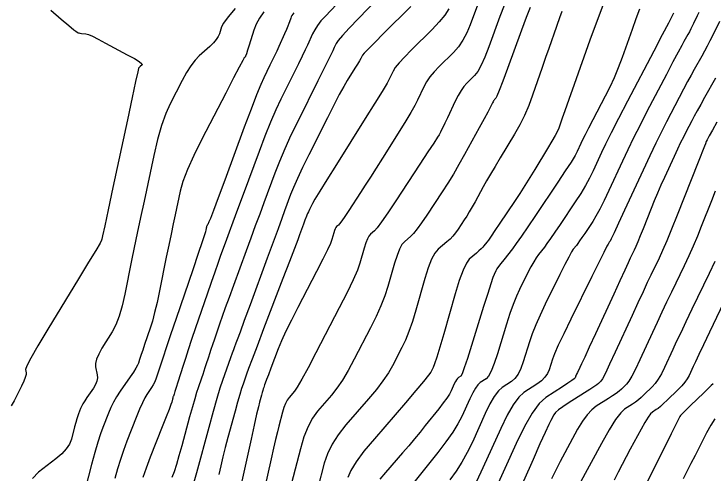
# Model space of a CAD drawing. Extents: x 2082232 to 2083549, y 592624 to 593832.
# Drawn here: x 2083034.5 to 2083086.2, y 593694.7 to 593728.6 of the extents above; entities that cross this region are included whole.
import ezdxf

# ---------------------------------------------------------------- set-up
doc = ezdxf.new("R2010")
doc.units = 0
doc.layers.add('DT_X_Contour_Major', color=7, linetype='Continuous')
doc.layers.add('DT_X_Contour_Minor', color=7, linetype='Continuous')

msp = doc.modelspace()

# ---------------------------------------------------------------- linework, layer by layer
at = {"layer": 'DT_X_Contour_Major'}
for points in [[(2083061.995, 593730.368), (2083059.956, 593728.25), (2083059.281, 593727.54), (2083058.783, 593726.999), (2083058.463, 593726.627), (2083058.32, 593726.424), (2083058.178, 593726.109), (2083058.062, 593725.867), (2083057.822, 593725.378), (2083057.457, 593724.643), (2083056.969, 593723.66), (2083055.499, 593720.712), (2083054.979, 593719.642), (2083054.521, 593718.642), (2083054.124, 593717.713), (2083053.789, 593716.856), (2083052.977, 593714.662), (2083052.667, 593713.823), (2083052.345, 593712.951), (2083052.011, 593712.047), (2083051.666, 593711.109), (2083050.729, 593708.564), (2083050.403, 593707.674), (2083050.126, 593706.912), (2083049.9, 593706.278), (2083049.724, 593705.772), (2083049.322, 593704.593), (2083049.181, 593704.179), (2083049.061, 593703.821), (2083048.962, 593703.519), (2083048.883, 593703.273), (2083048.699, 593702.691), (2083048.627, 593702.467), (2083048.548, 593702.23), (2083048.463, 593701.981), (2083048.372, 593701.719), (2083048.119, 593701.003), (2083048.009, 593700.668), (2083047.868, 593700.2), (2083047.696, 593699.599), (2083047.493, 593698.864), (2083046.911, 593696.728), (2083046.701, 593695.981), (2083046.51, 593695.341), (2083046.337, 593694.809), (2083046.182, 593694.385)], [(2083072.638, 593729.076), (2083072.36, 593728.347), (2083072.007, 593727.396), (2083070.968, 593724.566), (2083070.623, 593723.633), (2083070.366, 593722.956), (2083070.197, 593722.535), (2083070.116, 593722.371), (2083070.019, 593722.275), (2083069.983, 593722.234), (2083069.946, 593722.182), (2083069.91, 593722.12), (2083069.874, 593722.049), (2083069.777, 593721.843), (2083069.694, 593721.683), (2083069.518, 593721.356), (2083069.249, 593720.862), (2083068.887, 593720.201), (2083067.798, 593718.218), (2083067.388, 593717.487), (2083066.975, 593716.783), (2083066.56, 593716.106), (2083066.141, 593715.456), (2083065.022, 593713.758), (2083064.632, 593713.182), (2083064.303, 593712.728), (2083064.035, 593712.396), (2083063.827, 593712.185), (2083063.355, 593711.786), (2083063.176, 593711.574), (2083062.996, 593711.238), (2083062.813, 593710.778), (2083062.628, 593710.194), (2083062.133, 593708.471), (2083061.913, 593707.796), (2083061.627, 593707.065), (2083061.275, 593706.278), (2083060.856, 593705.434), (2083059.648, 593703.108), (2083059.204, 593702.289), (2083058.776, 593701.576), (2083058.365, 593700.97), (2083057.97, 593700.47), (2083056.94, 593699.279), (2083056.571, 593698.77), (2083056.237, 593698.136), (2083055.939, 593697.378), (2083055.675, 593696.494), (2083055.019, 593693.972)], [(2083037.229, 593728.867), (2083038.01, 593728.211), (2083038.58, 593727.733), (2083038.937, 593727.436), (2083039.081, 593727.317), (2083039.184, 593727.241), (2083039.233, 593727.215), (2083039.303, 593727.192), (2083039.393, 593727.174), (2083039.504, 593727.16), (2083039.828, 593727.127), (2083040.01, 593727.076), (2083040.312, 593726.947), (2083040.735, 593726.739), (2083041.278, 593726.453), (2083042.887, 593725.587), (2083043.408, 593725.297), (2083043.765, 593725.076), (2083043.958, 593724.923), (2083043.986, 593724.841), (2083043.844, 593724.712), (2083043.796, 593724.668), (2083043.761, 593724.634), (2083043.737, 593724.609), (2083043.726, 593724.594), (2083043.711, 593724.566), (2083043.656, 593724.322), (2083043.502, 593723.611), (2083043.249, 593722.434), (2083042.897, 593720.79), (2083041.825, 593715.784), (2083041.473, 593714.138), (2083041.219, 593712.953), (2083041.065, 593712.231), (2083041.009, 593711.97), (2083040.993, 593711.891), (2083040.882, 593711.691), (2083040.56, 593711.15), (2083040.028, 593710.268), (2083039.285, 593709.046), (2083037.024, 593705.333), (2083036.285, 593704.103), (2083035.762, 593703.197), (2083035.456, 593702.616), (2083035.367, 593702.361), (2083035.417, 593702.111), (2083035.41, 593701.979), (2083035.348, 593701.771), (2083035.232, 593701.485), (2083035.063, 593701.122), (2083034.539, 593700.053), (2083034.319, 593699.665)], [(2083085.1, 593728.696), (2083084.996, 593728.454), (2083084.723, 593727.9), (2083084.619, 593727.693), (2083084.514, 593727.49), (2083084.407, 593727.289), (2083084.298, 593727.092), (2083084.005, 593726.571), (2083083.842, 593726.271), (2083083.572, 593725.765), (2083083.195, 593725.051), (2083082.711, 593724.129), (2083081.278, 593721.395), (2083080.762, 593720.396), (2083080.286, 593719.452), (2083079.851, 593718.561), (2083079.457, 593717.725), (2083078.461, 593715.566), (2083078.106, 593714.817), (2083077.789, 593714.186), (2083077.51, 593713.676), (2083077.269, 593713.284), (2083076.676, 593712.4), (2083076.47, 593712.096), (2083076.299, 593711.848), (2083076.162, 593711.655), (2083076.059, 593711.518), (2083075.831, 593711.227), (2083075.705, 593711.029), (2083075.499, 593710.652), (2083075.212, 593710.096), (2083074.845, 593709.362), (2083073.758, 593707.166), (2083073.381, 593706.376), (2083073.061, 593705.653), (2083072.801, 593704.997), (2083072.6, 593704.408), (2083072.142, 593702.928), (2083071.958, 593702.42), (2083071.752, 593702.009), (2083071.524, 593701.694), (2083071.272, 593701.475), (2083070.572, 593701.019), (2083070.298, 593700.771), (2083069.999, 593700.368), (2083069.677, 593699.809), (2083069.331, 593699.096), (2083068.376, 593696.988), (2083068.003, 593696.222), (2083067.602, 593695.506), (2083067.172, 593694.84), (2083066.713, 593694.223)], [(2083086.293, 593710.337), (2083085.861, 593709.434), (2083084.594, 593706.803), (2083084.15, 593705.877), (2083083.766, 593705.073), (2083083.444, 593704.39), (2083083.183, 593703.828), (2083082.569, 593702.492), (2083082.34, 593702.028), (2083082.113, 593701.635), (2083081.889, 593701.315), (2083081.667, 593701.067), (2083081.08, 593700.502), (2083080.859, 593700.3), (2083080.638, 593700.115), (2083080.417, 593699.949), (2083080.195, 593699.801), (2083079.604, 593699.431), (2083079.333, 593699.167), (2083078.961, 593698.655), (2083078.49, 593697.893), (2083077.92, 593696.883), (2083075.333, 593692.152)]]:
    msp.add_lwpolyline(points, dxfattribs=at)
at = {"layer": 'DT_X_Contour_Minor'}
for points in [[(2083050.844, 593729.003), (2083050.334, 593728.377), (2083050.005, 593727.923), (2083049.855, 593727.643), (2083049.696, 593727.126), (2083049.607, 593726.923), (2083049.459, 593726.702), (2083049.252, 593726.463), (2083048.986, 593726.205), (2083048.199, 593725.494), (2083047.899, 593725.181), (2083047.59, 593724.773), (2083047.27, 593724.271), (2083046.941, 593723.675), (2083046.052, 593721.959), (2083045.726, 593721.238), (2083045.416, 593720.363), (2083045.122, 593719.333), (2083044.844, 593718.148), (2083044.124, 593714.783), (2083043.864, 593713.563), (2083043.624, 593712.425), (2083043.404, 593711.371), (2083043.205, 593710.4), (2083042.701, 593707.922), (2083042.501, 593707.052), (2083042.277, 593706.298), (2083042.032, 593705.663), (2083041.763, 593705.144), (2083041.017, 593703.919), (2083040.778, 593703.489), (2083040.62, 593703.118), (2083040.543, 593702.807), (2083040.548, 593702.555), (2083040.669, 593701.962), (2083040.685, 593701.735), (2083040.645, 593701.496), (2083040.548, 593701.247), (2083040.394, 593700.988), (2083039.907, 593700.281), (2083039.74, 593700.031), (2083039.605, 593699.813), (2083039.502, 593699.626), (2083039.43, 593699.469), (2083039.283, 593699.094), (2083039.223, 593698.928), (2083039.155, 593698.71), (2083039.078, 593698.442), (2083038.992, 593698.122), (2083038.753, 593697.202), (2083038.614, 593696.853), (2083038.377, 593696.497), (2083038.041, 593696.135), (2083037.607, 593695.765), (2083036.319, 593694.769), (2083035.891, 593694.321)], [(2083058.36, 593729.31), (2083057.496, 593728.412), (2083057.195, 593728.079), (2083056.941, 593727.753), (2083056.732, 593727.434), (2083056.57, 593727.123), (2083056.2, 593726.303), (2083056.033, 593725.943), (2083055.81, 593725.479), (2083055.532, 593724.909), (2083055.198, 593724.235), (2083054.232, 593722.297), (2083053.86, 593721.512), (2083053.468, 593720.609), (2083053.055, 593719.589), (2083052.623, 593718.452), (2083051.442, 593715.262), (2083051.033, 593714.157), (2083050.693, 593713.236), (2083050.42, 593712.497), (2083050.215, 593711.941), (2083049.758, 593710.701), (2083049.569, 593710.179), (2083049.343, 593709.539), (2083049.08, 593708.784), (2083048.781, 593707.912), (2083047.934, 593705.431), (2083047.638, 593704.559), (2083047.386, 593703.806), (2083047.176, 593703.17), (2083047.009, 593702.652), (2083046.623, 593701.429), (2083046.495, 593701.024), (2083046.401, 593700.727), (2083046.341, 593700.538), (2083046.314, 593700.457), (2083046.289, 593700.384), (2083046.277, 593700.35), (2083046.263, 593700.303), (2083046.246, 593700.242), (2083046.225, 593700.168), (2083046.166, 593699.952), (2083046.106, 593699.776), (2083045.968, 593699.411), (2083045.753, 593698.856), (2083045.461, 593698.112), (2083044.58, 593695.873), (2083044.276, 593695.082), (2083044.025, 593694.385)], [(2083063.834, 593729.15), (2083061.824, 593727.158), (2083061.161, 593726.497), (2083060.679, 593726.009), (2083060.38, 593725.693), (2083060.262, 593725.55), (2083060.191, 593725.398), (2083060.14, 593725.305), (2083060.042, 593725.14), (2083059.896, 593724.903), (2083059.703, 593724.595), (2083059.124, 593723.676), (2083058.871, 593723.246), (2083058.544, 593722.647), (2083058.143, 593721.877), (2083057.669, 593720.938), (2083056.308, 593718.206), (2083055.841, 593717.253), (2083055.459, 593716.445), (2083055.164, 593715.78), (2083054.955, 593715.259), (2083054.512, 593714.062), (2083054.307, 593713.508), (2083054.024, 593712.742), (2083053.664, 593711.764), (2083053.226, 593710.574), (2083051.954, 593707.12), (2083051.531, 593705.972), (2083051.216, 593705.117), (2083051.008, 593704.555), (2083050.908, 593704.288), (2083050.784, 593703.965), (2083050.723, 593703.801), (2083050.632, 593703.55), (2083050.511, 593703.212), (2083050.361, 593702.787), (2083049.92, 593701.539), (2083049.732, 593700.972), (2083049.5, 593700.207), (2083049.224, 593699.244), (2083048.903, 593698.083), (2083047.988, 593694.725), (2083047.684, 593693.609)], [(2083068.828, 593729.44), (2083068.221, 593727.785), (2083067.972, 593727.193), (2083067.682, 593726.658), (2083067.349, 593726.181), (2083066.975, 593725.761), (2083065.921, 593724.716), (2083065.554, 593724.328), (2083065.243, 593723.948), (2083064.988, 593723.575), (2083064.79, 593723.21), (2083064.334, 593722.245), (2083064.125, 593721.833), (2083063.837, 593721.32), (2083063.472, 593720.706), (2083063.028, 593719.99), (2083061.743, 593717.948), (2083061.28, 593717.216), (2083060.855, 593716.551), (2083060.469, 593715.952), (2083060.122, 593715.421), (2083059.246, 593714.093), (2083058.952, 593713.652), (2083058.728, 593713.325), (2083058.573, 593713.111), (2083058.488, 593713.012), (2083058.353, 593712.898), (2083058.302, 593712.837), (2083058.251, 593712.742), (2083058.199, 593712.61), (2083058.146, 593712.444), (2083058.004, 593711.952), (2083057.893, 593711.666), (2083057.667, 593711.177), (2083057.324, 593710.486), (2083056.865, 593709.592), (2083055.487, 593706.937), (2083055.009, 593705.998), (2083054.609, 593705.175), (2083054.287, 593704.467), (2083054.043, 593703.874), (2083053.496, 593702.447), (2083053.313, 593701.969), (2083053.175, 593701.606), (2083053.082, 593701.358), (2083053.033, 593701.225), (2083052.962, 593701.025), (2083052.932, 593700.934), (2083052.895, 593700.811), (2083052.85, 593700.657), (2083052.799, 593700.471), (2083052.652, 593699.932), (2083052.572, 593699.609), (2083052.441, 593699.047), (2083052.259, 593698.244), (2083052.027, 593697.202), (2083051.341, 593694.101)], [(2083070.728, 593729.229), (2083070.418, 593728.418), (2083069.595, 593726.176), (2083069.298, 593725.413), (2083069.024, 593724.807), (2083068.773, 593724.358), (2083068.546, 593724.066), (2083067.97, 593723.496), (2083067.755, 593723.251), (2083067.539, 593722.947), (2083067.324, 593722.581), (2083067.108, 593722.156), (2083066.534, 593720.94), (2083066.341, 593720.531), (2083066.191, 593720.219), (2083066.085, 593720.002), (2083066.023, 593719.881), (2083065.916, 593719.686), (2083065.797, 593719.495), (2083065.522, 593719.07), (2083065.09, 593718.41), (2083064.5, 593717.515), (2083062.721, 593714.815), (2083062.122, 593713.918), (2083061.662, 593713.249), (2083061.341, 593712.809), (2083061.158, 593712.598), (2083060.854, 593712.342), (2083060.739, 593712.206), (2083060.623, 593711.99), (2083060.506, 593711.694), (2083060.387, 593711.319), (2083060.069, 593710.211), (2083059.883, 593709.692), (2083059.567, 593708.967), (2083059.119, 593708.034), (2083058.539, 593706.894), (2083056.819, 593703.58), (2083056.236, 593702.471), (2083055.778, 593701.63), (2083055.444, 593701.057), (2083055.234, 593700.753), (2083054.84, 593700.298), (2083054.699, 593700.101), (2083054.569, 593699.851), (2083054.452, 593699.549), (2083054.347, 593699.195), (2083054.083, 593698.178), (2083053.973, 593697.742), (2083053.843, 593697.195), (2083053.692, 593696.538), (2083053.52, 593695.769), (2083053.034, 593693.574)], [(2083078.023, 593729.213), (2083077.522, 593727.913), (2083077.063, 593726.661), (2083075.895, 593723.384), (2083075.505, 593722.288), (2083075.21, 593721.458), (2083075.01, 593720.895), (2083074.906, 593720.598), (2083074.756, 593720.16), (2083074.662, 593719.944), (2083074.495, 593719.623), (2083074.253, 593719.198), (2083073.936, 593718.669), (2083072.994, 593717.119), (2083072.635, 593716.535), (2083072.263, 593715.946), (2083071.878, 593715.352), (2083071.48, 593714.752), (2083070.404, 593713.147), (2083070.041, 593712.608), (2083069.76, 593712.195), (2083069.56, 593711.908), (2083069.441, 593711.746), (2083069.234, 593711.482), (2083069.141, 593711.374), (2083069.018, 593711.249), (2083068.864, 593711.107), (2083068.679, 593710.947), (2083068.147, 593710.498), (2083067.933, 593710.212), (2083067.688, 593709.691), (2083067.414, 593708.935), (2083067.111, 593707.945), (2083066.261, 593704.99), (2083065.973, 593704.004), (2083065.749, 593703.262), (2083065.587, 593702.765), (2083065.488, 593702.512), (2083065.307, 593702.164), (2083065.14, 593701.925), (2083064.773, 593701.469), (2083064.208, 593700.796), (2083063.443, 593699.906), (2083061.139, 593697.242), (2083060.369, 593696.315), (2083059.787, 593695.532), (2083059.394, 593694.891), (2083059.189, 593694.395)], [(2083052.97, 593728.755), (2083052.65, 593728.288), (2083052.405, 593727.84), (2083052.237, 593727.409), (2083051.891, 593726.286), (2083051.775, 593725.915), (2083051.685, 593725.644), (2083051.623, 593725.473), (2083051.587, 593725.403), (2083051.526, 593725.348), (2083051.424, 593725.171), (2083051.161, 593724.68), (2083050.739, 593723.874), (2083050.157, 593722.755), (2083048.392, 593719.352), (2083047.795, 593718.155), (2083047.33, 593717.114), (2083046.995, 593716.232), (2083046.791, 593715.506), (2083046.422, 593713.782), (2083046.277, 593713.1), (2083046.12, 593712.349), (2083045.951, 593711.528), (2083045.769, 593710.638), (2083045.266, 593708.169), (2083045.082, 593707.303), (2083044.907, 593706.554), (2083044.739, 593705.923), (2083044.58, 593705.411), (2083044.167, 593704.2), (2083044.027, 593703.791), (2083043.918, 593703.468), (2083043.84, 593703.234), (2083043.792, 593703.087), (2083043.705, 593702.812), (2083043.642, 593702.672), (2083043.519, 593702.458), (2083043.335, 593702.17), (2083043.09, 593701.808), (2083042.357, 593700.744), (2083042.096, 593700.345), (2083041.865, 593699.945), (2083041.663, 593699.545), (2083041.491, 593699.144), (2083041.07, 593698.075), (2083040.9, 593697.603), (2083040.707, 593696.989), (2083040.49, 593696.233), (2083040.25, 593695.334), (2083039.578, 593692.749)], [(2083055.201, 593728.679), (2083055.118, 593728.576), (2083055.05, 593728.475), (2083054.997, 593728.375), (2083054.959, 593728.276), (2083054.878, 593728.013), (2083054.832, 593727.884), (2083054.754, 593727.692), (2083054.645, 593727.438), (2083054.504, 593727.123), (2083054.086, 593726.198), (2083053.928, 593725.851), (2083053.765, 593725.504), (2083053.598, 593725.157), (2083053.427, 593724.809), (2083052.965, 593723.883), (2083052.745, 593723.395), (2083052.433, 593722.627), (2083052.028, 593721.578), (2083051.531, 593720.249), (2083050.081, 593716.332), (2083049.601, 593715.037), (2083049.247, 593714.093), (2083049.021, 593713.498), (2083048.921, 593713.253), (2083048.824, 593713.067), (2083048.792, 593713.002), (2083048.766, 593712.946), (2083048.749, 593712.901), (2083048.738, 593712.864), (2083048.72, 593712.781), (2083048.713, 593712.748), (2083048.706, 593712.711), (2083048.698, 593712.672), (2083048.664, 593712.509), (2083048.599, 593712.301), (2083048.421, 593711.767), (2083048.13, 593710.908), (2083047.726, 593709.723), (2083046.499, 593706.128), (2083046.084, 593704.91), (2083045.76, 593703.953), (2083045.527, 593703.256), (2083045.385, 593702.82), (2083045.127, 593702.004), (2083045.027, 593701.713), (2083044.918, 593701.451), (2083044.801, 593701.219), (2083044.676, 593701.017), (2083044.331, 593700.517), (2083044.185, 593700.27), (2083044.007, 593699.905), (2083043.795, 593699.421), (2083043.551, 593698.819), (2083042.857, 593697.056), (2083042.606, 593696.388), (2083042.374, 593695.708), (2083042.16, 593695.014), (2083041.966, 593694.306)], [(2083066.647, 593728.973), (2083066.34, 593728.51), (2083065.926, 593728.004), (2083065.405, 593727.455), (2083063.873, 593725.937), (2083063.358, 593725.413), (2083062.961, 593724.978), (2083062.684, 593724.634), (2083062.526, 593724.38), (2083062.262, 593723.821), (2083062.076, 593723.48), (2083061.715, 593722.874), (2083061.18, 593722.004), (2083060.469, 593720.869), (2083058.342, 593717.491), (2083057.633, 593716.361), (2083057.103, 593715.505), (2083056.75, 593714.923), (2083056.576, 593714.614), (2083056.348, 593714.157), (2083056.269, 593713.997), (2083056.206, 593713.862), (2083056.156, 593713.75), (2083056.121, 593713.663), (2083056.013, 593713.37), (2083055.905, 593713.078), (2083055.618, 593712.3), (2083055.482, 593711.935), (2083055.231, 593711.276), (2083054.866, 593710.321), (2083054.388, 593709.071), (2083052.96, 593705.344), (2083052.479, 593704.088), (2083052.109, 593703.112), (2083051.848, 593702.419), (2083051.697, 593702.006), (2083051.441, 593701.282), (2083051.332, 593700.953), (2083051.197, 593700.509), (2083051.037, 593699.95), (2083050.851, 593699.277), (2083050.32, 593697.328), (2083050.128, 593696.609), (2083049.951, 593695.914), (2083049.788, 593695.242), (2083049.64, 593694.593)], [(2083074.996, 593728.783), (2083074.823, 593728.313), (2083074.392, 593727.105), (2083074.218, 593726.612), (2083074.018, 593726.04), (2083073.791, 593725.388), (2083073.539, 593724.656), (2083072.832, 593722.597), (2083072.55, 593721.839), (2083072.234, 593721.109), (2083071.884, 593720.408), (2083071.5, 593719.734), (2083070.431, 593717.975), (2083070.052, 593717.346), (2083069.717, 593716.78), (2083069.425, 593716.276), (2083069.178, 593715.835), (2083068.577, 593714.741), (2083068.359, 593714.349), (2083068.153, 593713.995), (2083067.961, 593713.677), (2083067.782, 593713.397), (2083067.323, 593712.701), (2083067.142, 593712.446), (2083066.944, 593712.207), (2083066.729, 593711.982), (2083066.497, 593711.772), (2083065.855, 593711.23), (2083065.613, 593710.943), (2083065.368, 593710.487), (2083065.12, 593709.862), (2083064.869, 593709.069), (2083064.197, 593706.73), (2083063.943, 593705.9), (2083063.688, 593705.164), (2083063.431, 593704.521), (2083063.172, 593703.973), (2083062.478, 593702.636), (2083062.172, 593702.107), (2083061.775, 593701.523), (2083061.286, 593700.883), (2083060.707, 593700.188), (2083059.039, 593698.261), (2083058.47, 593697.543), (2083058.012, 593696.834), (2083057.666, 593696.135), (2083057.432, 593695.444), (2083056.957, 593693.617)], [(2083080.734, 593728.957), (2083080.455, 593728.225), (2083080.177, 593727.461), (2083079.437, 593725.385), (2083079.151, 593724.622), (2083078.849, 593723.89), (2083078.531, 593723.188), (2083078.195, 593722.517), (2083077.28, 593720.77), (2083076.967, 593720.17), (2083076.715, 593719.679), (2083076.524, 593719.298), (2083076.393, 593719.027), (2083076.127, 593718.45), (2083075.963, 593718.145), (2083075.668, 593717.664), (2083075.245, 593717.007), (2083074.692, 593716.174), (2083073.044, 593713.717), (2083072.473, 593712.873), (2083071.998, 593712.184), (2083071.617, 593711.649), (2083071.332, 593711.268), (2083070.697, 593710.46), (2083070.483, 593710.182), (2083070.315, 593709.954), (2083070.193, 593709.776), (2083070.119, 593709.647), (2083069.983, 593709.372), (2083069.896, 593709.146), (2083069.738, 593708.676), (2083069.51, 593707.961), (2083069.211, 593707.002), (2083068.318, 593704.117), (2083068.016, 593703.165), (2083067.783, 593702.474), (2083067.617, 593702.042), (2083067.519, 593701.87), (2083067.348, 593701.759), (2083067.281, 593701.698), (2083067.208, 593701.599), (2083067.129, 593701.463), (2083067.044, 593701.288), (2083066.81, 593700.772), (2083066.687, 593700.545), (2083066.493, 593700.249), (2083066.227, 593699.886), (2083065.89, 593699.454), (2083064.898, 593698.212), (2083064.513, 593697.737), (2083064.105, 593697.243), (2083063.673, 593696.73), (2083063.217, 593696.199), (2083061.968, 593694.756), (2083061.553, 593694.262)], [(2083083.244, 593728.645), (2083083.142, 593728.452), (2083082.862, 593727.919), (2083082.405, 593727.048), (2083081.771, 593725.839), (2083079.844, 593722.16), (2083079.182, 593720.889), (2083078.642, 593719.835), (2083078.223, 593718.997), (2083077.925, 593718.376), (2083077.294, 593717.008), (2083077.034, 593716.481), (2083076.729, 593715.925), (2083076.378, 593715.341), (2083075.98, 593714.729), (2083074.86, 593713.058), (2083074.472, 593712.484), (2083074.149, 593712.016), (2083073.89, 593711.652), (2083073.696, 593711.393), (2083073.264, 593710.844), (2083073.094, 593710.605), (2083072.907, 593710.303), (2083072.703, 593709.936), (2083072.482, 593709.505), (2083071.871, 593708.269), (2083071.638, 593707.761), (2083071.4, 593707.164), (2083071.156, 593706.479), (2083070.905, 593705.705), (2083070.23, 593703.522), (2083069.987, 593702.793), (2083069.768, 593702.242), (2083069.571, 593701.868), (2083069.396, 593701.673), (2083068.96, 593701.389), (2083068.789, 593701.234), (2083068.603, 593700.983), (2083068.403, 593700.636), (2083068.187, 593700.192), (2083067.593, 593698.88), (2083067.315, 593698.346), (2083066.926, 593697.726), (2083066.427, 593697.022), (2083065.818, 593696.233), (2083064.045, 593694.016)], [(2083086.628, 593728.035), (2083086.114, 593726.992), (2083085.92, 593726.604), (2083085.722, 593726.222), (2083085.521, 593725.846), (2083085.317, 593725.476), (2083084.767, 593724.497), (2083084.542, 593724.091), (2083084.282, 593723.61), (2083083.985, 593723.053), (2083083.651, 593722.419), (2083082.713, 593720.629), (2083082.341, 593719.903), (2083081.93, 593719.069), (2083081.479, 593718.126), (2083080.989, 593717.074), (2083079.628, 593714.125), (2083079.178, 593713.153), (2083078.85, 593712.448), (2083078.643, 593712.01), (2083078.558, 593711.839), (2083078.492, 593711.741), (2083078.469, 593711.707), (2083078.45, 593711.68), (2083078.435, 593711.658), (2083078.423, 593711.643), (2083078.398, 593711.611), (2083078.316, 593711.452), (2083078.091, 593711.001), (2083077.721, 593710.256), (2083077.208, 593709.219), (2083075.646, 593706.063), (2083075.123, 593704.991), (2083074.723, 593704.141), (2083074.447, 593703.515), (2083074.295, 593703.111), (2083074.054, 593702.333), (2083073.929, 593702.048), (2083073.737, 593701.777), (2083073.477, 593701.52), (2083073.149, 593701.278), (2083072.184, 593700.65), (2083071.806, 593700.308), (2083071.395, 593699.752), (2083070.951, 593698.983), (2083070.474, 593698), (2083069.158, 593695.096), (2083068.691, 593694.099)], [(2083086.335, 593723.86), (2083085.528, 593722.422), (2083085.243, 593721.911), (2083084.992, 593721.455), (2083084.774, 593721.055), (2083084.591, 593720.71), (2083084.147, 593719.863), (2083083.968, 593719.513), (2083083.764, 593719.098), (2083083.535, 593718.617), (2083083.281, 593718.071), (2083082.569, 593716.528), (2083082.307, 593715.952), (2083082.057, 593715.378), (2083081.817, 593714.808), (2083081.588, 593714.24), (2083080.993, 593712.733), (2083080.784, 593712.21), (2083080.604, 593711.773), (2083080.453, 593711.422), (2083080.332, 593711.156), (2083080.045, 593710.562), (2083079.888, 593710.23), (2083079.632, 593709.678), (2083079.275, 593708.907), (2083078.819, 593707.916), (2083077.469, 593704.982), (2083077.018, 593704.003), (2083076.676, 593703.264), (2083076.444, 593702.766), (2083076.322, 593702.509), (2083076.142, 593702.145), (2083076.082, 593702.022), (2083076.036, 593701.926), (2083076.006, 593701.857), (2083075.989, 593701.815), (2083075.966, 593701.738), (2083075.9, 593701.675), (2083075.722, 593701.545), (2083075.43, 593701.346), (2083075.026, 593701.08), (2083073.796, 593700.28), (2083073.314, 593699.844), (2083072.791, 593699.136), (2083072.225, 593698.156), (2083071.617, 593696.904), (2083069.941, 593693.204)], [(2083086.436, 593720.608), (2083086.111, 593720.028), (2083085.873, 593719.596), (2083085.72, 593719.313), (2083085.653, 593719.179), (2083085.59, 593719.02), (2083085.515, 593718.83), (2083085.055, 593717.666), (2083083.507, 593713.746), (2083083.097, 593712.72), (2083082.738, 593711.85), (2083082.431, 593711.138), (2083082.175, 593710.582), (2083081.562, 593709.309), (2083081.302, 593708.765), (2083080.984, 593708.088), (2083080.608, 593707.277), (2083080.172, 593706.333), (2083078.933, 593703.638), (2083078.517, 593702.746), (2083078.201, 593702.089), (2083077.985, 593701.67), (2083077.867, 593701.486), (2083077.686, 593701.312), (2083077.571, 593701.22), (2083077.36, 593701.074), (2083077.055, 593700.875), (2083076.655, 593700.621), (2083075.462, 593699.874), (2083075.06, 593699.609), (2083074.749, 593699.376), (2083074.528, 593699.174), (2083074.397, 593699.002), (2083074.171, 593698.587), (2083074.025, 593698.291), (2083073.758, 593697.714), (2083073.37, 593696.856), (2083072.86, 593695.716), (2083071.34, 593692.303)], [(2083086.319, 593715.512), (2083086.041, 593714.807), (2083085.288, 593712.901), (2083084.997, 593712.184), (2083084.688, 593711.463), (2083084.362, 593710.738), (2083084.018, 593710.008), (2083083.078, 593708.056), (2083082.726, 593707.321), (2083082.375, 593706.58), (2083082.026, 593705.833), (2083081.678, 593705.081), (2083080.751, 593703.065), (2083080.428, 593702.387), (2083080.157, 593701.862), (2083079.937, 593701.492), (2083079.767, 593701.277), (2083079.383, 593700.907), (2083079.215, 593700.76), (2083078.999, 593700.595), (2083078.736, 593700.412), (2083078.425, 593700.211), (2083077.533, 593699.652), (2083077.196, 593699.388), (2083076.855, 593699.014), (2083076.508, 593698.531), (2083076.156, 593697.939), (2083075.213, 593696.213), (2083074.867, 593695.567), (2083074.54, 593694.923), (2083074.229, 593694.281)], [(2083087.212, 593707.836), (2083085.899, 593705.111), (2083085.454, 593704.186), (2083085.104, 593703.455), (2083084.849, 593702.918), (2083084.689, 593702.575), (2083084.387, 593701.92), (2083084.251, 593701.669), (2083084.069, 593701.408), (2083083.841, 593701.138), (2083083.567, 593700.857), (2083082.777, 593700.097), (2083082.503, 593699.839), (2083082.277, 593699.635), (2083082.098, 593699.486), (2083081.966, 593699.391), (2083081.675, 593699.209), (2083081.542, 593699.079), (2083081.36, 593698.828), (2083081.128, 593698.454), (2083080.848, 593697.958), (2083080.035, 593696.471), (2083079.732, 593695.911), (2083079.434, 593695.345), (2083079.139, 593694.773), (2083078.848, 593694.196)], [(2083086.165, 593701.301), (2083086.026, 593701.167), (2083085.796, 593700.946), (2083085.475, 593700.637), (2083084.497, 593699.697), (2083084.174, 593699.386), (2083083.941, 593699.158), (2083083.797, 593699.012), (2083083.742, 593698.95), (2083083.713, 593698.894), (2083083.634, 593698.736), (2083083.419, 593698.304), (2083083.068, 593697.598), (2083081.099, 593693.639)], [(2083086.294, 593698.725), (2083085.994, 593698.241), (2083085.682, 593697.668), (2083084.832, 593696.018), (2083084.52, 593695.412), (2083084.224, 593694.83), (2083083.943, 593694.274)]]:
    msp.add_lwpolyline(points, dxfattribs=at)

doc.saveas('drawing.dxf')
